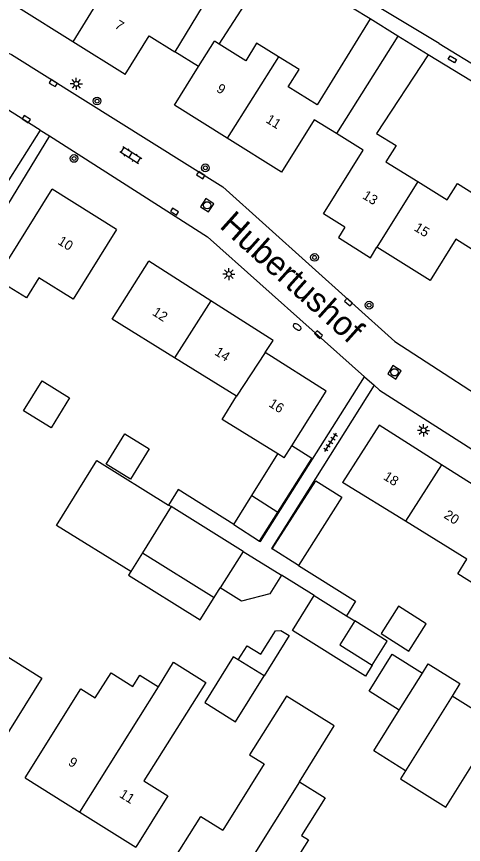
# Model space of a CAD drawing. Extents: x 136000 to 141014, y 402000 to 403500.
# Drawn here: x 138140.3 to 138186.5, y 402225.5 to 402311.2 of the extents above; entities that cross this region are included whole.
import ezdxf

# ---------------------------------------------------------------- set-up
doc = ezdxf.new("R2010")
doc.units = 0
for name, color, linetype in [('gg-afsc-erfafscheiding', 7, 'Continuous'), ('gg-afsc-muur', 7, 'Continuous'), ('gg-anno-huisnummerreeks BGT', 7, 'Continuous'), ('gg-anno-openbare ruimte label', 7, 'Continuous'), ('gg-bbg-bijgebouw', 7, 'Continuous'), ('gg-bbg-gedigitaliseerde bebouwing', 7, 'Continuous'), ('gg-bbg-gedigitaliseerde bijgebouw', 7, 'Continuous'), ('gg-bbg-hoofdgebouw', 7, 'Continuous'), ('gg-bbg-luifel en loopbrug', 7, 'Continuous'), ('gg-bbg-tussenscheiding', 7, 'Continuous'), ('gg-knt-verharding', 7, 'Continuous'), ('gt-symb-boom', 7, 'Continuous'), ('gt-symb-brandkraan', 7, 'Continuous'), ('gt-symb-klinker verharding', 7, 'Continuous'), ('gt-symb-kolk', 7, 'Continuous'), ('gt-symb-kolk center center', 7, 'Continuous'), ('gt-symb-lichtmast', 7, 'Continuous'), ('gt-symb-rioolschacht', 7, 'Continuous'), ('gt-symb-tegel verharding', 7, 'Continuous')]:
    doc.layers.add(name, color=color, linetype=linetype)

# ---------------------------------------------------------------- blocks, each defined once
blk = doc.blocks.new('gt0-KOLKCC')
at = {"layer": 'gt-symb-kolk center center'}
blk.add_lwpolyline([(-0.375, 0.2), (0.375, 0.2), (0.375, -0.2), (-0.375, -0.2)], close=True, dxfattribs=at)
blk = doc.blocks.new('gt0-RS')
at = {"layer": 'gt-symb-rioolschacht'}
blk.add_lwpolyline([(-0.5, -0.5), (0.5, -0.5), (0.5, 0.5), (-0.5, 0.5)], close=True, dxfattribs=at)
blk.add_circle((0, 0), 0.375, dxfattribs=at)
blk = doc.blocks.new('gt0-BOOM')
at = {"layer": 'gt-symb-boom'}
for radius in [0.4, 0.2]:
    blk.add_circle((0, 0), radius, dxfattribs=at)
blk = doc.blocks.new('gt0-KOLK')
at = {"layer": 'gt-symb-kolk'}
blk.add_lwpolyline([(0, 0), (0.375, 0), (0.375, 0.4), (-0.375, 0.4), (-0.375, 0), (0, 0)], dxfattribs=at)
blk = doc.blocks.new('gt0-BR')
at = {"layer": 'gt-symb-brandkraan'}
for centre, radius, start, end in [((-0.244, 0), 0.206, 107.56694, 252.43307), ((0.599, -2.664), 3, 106.89205, 107.56694), ((0, -0.691), 0.938, 73.10799, 106.89205), ((-0.599, -2.664), 3, 72.43309, 73.10799), ((0.244, 0), 0.206, 287.56695, 72.43309), ((0.599, 2.664), 3, 252.43307, 253.10797), ((0, 0.691), 0.938, 253.10797, 286.89206), ((-0.599, 2.664), 3, 286.89206, 287.56695)]:
    blk.add_arc(centre, radius, start, end, dxfattribs=at)
blk = doc.blocks.new('gt0-LMAST')
at = {"layer": 'gt-symb-lichtmast'}
for p, q in [((-0.182, 0.173), (-0.447, 0.438)), ((-0.005, 0.246), (-0.005, 0.621)), ((0.172, 0.173), (0.437, 0.438)), ((-0.255, -0.004), (-0.63, -0.004)), ((-0.182, -0.181), (-0.447, -0.446)), ((-0.005, -0.254), (-0.005, -0.629)), ((0.437, -0.446), (0.172, -0.181)), ((0.245, -0.004), (0.62, -0.004))]:
    blk.add_line(p, q, dxfattribs=at)
blk.add_circle((-0.005, -0.004), 0.25, dxfattribs=at)
blk = doc.blocks.new('gt0-TEG1')
at = {"layer": 'gt-symb-tegel verharding'}
for p, q in [((-1.125, 0), (1.125, 0)), ((-0.9, -0.25), (-0.9, 0.25)), ((-0.45, -0.25), (-0.45, 0.25)), ((0, -0.25), (0, 0.25)), ((0.45, -0.25), (0.45, 0.25)), ((0.9, -0.25), (0.9, 0.25))]:
    blk.add_line(p, q, dxfattribs=at)
blk = doc.blocks.new('gt0-KL1')
at = {"layer": 'gt-symb-klinker verharding'}
for p, q in [((-1.15, 0.3), (1.15, 0.3)), ((-1, -0.3), (-1, 0.3)), ((-0.5, 0.3), (-0.5, 0.45)), ((0, -0.3), (0, 0.3)), ((0.5, 0.3), (0.5, 0.45)), ((1, -0.3), (1, 0.3)), ((-1.15, -0.3), (1.15, -0.3)), ((-0.5, -0.45), (-0.5, -0.3)), ((0.5, -0.45), (0.5, -0.3))]:
    blk.add_line(p, q, dxfattribs=at)

msp = doc.modelspace()

# ---------------------------------------------------------------- linework, layer by layer
at = {"layer": 'gg-afsc-erfafscheiding'}
for p, q in [((138184.047, 402308.356), (138191.329, 402303.922)), ((138171.107, 402251.265), (138167.73, 402253.369))]:
    msp.add_line(p, q, dxfattribs=at)
for points in [[(138143.744, 402298.816), (138136.95, 402287.736), (138136.997, 402287.707)], [(138162.82, 402258.639), (138157.061, 402262.227), (138156.068, 402260.634)], [(138169.494, 402254.368), (138175.403, 402250.687), (138174.464, 402249.179)]]:
    msp.add_lwpolyline(points, dxfattribs=at)
at = {"layer": 'gg-afsc-muur'}
for p, q in [((138184.047, 402308.356), (138168.845, 402317.535)), ((138176.901, 402310.913), (138166.895, 402317.054)), ((138188.159, 402303.979), (138182.891, 402307.215))]:
    msp.add_line(p, q, dxfattribs=at)
at = {"layer": 'gg-bbg-bijgebouw'}
for p, q in [((138162.82, 402258.639), (138165.46, 402256.91)), ((138169.494, 402254.368), (138166.78, 402256.092))]:
    msp.add_line(p, q, dxfattribs=at)
for points in [[(138142.992, 402273.485), (138145.833, 402271.736), (138143.919, 402268.626), (138141.077, 402270.374), (138142.992, 402273.485)], [(138151.55, 402268.011), (138154.07, 402266.46), (138152.132, 402263.31), (138149.611, 402264.86), (138151.55, 402268.011)], [(138166.78, 402256.092), (138171.282, 402263.152), (138173.971, 402261.437), (138169.494, 402254.368)], [(138179.827, 402250.167), (138178.027, 402247.338), (138180.905, 402245.507), (138182.705, 402248.336), (138179.827, 402250.167)]]:
    msp.add_lwpolyline(points, dxfattribs=at)
at = {"layer": 'gg-bbg-gedigitaliseerde bebouwing'}
for p, q in [((138160.845, 402314.307), (138156.692, 402307.515)), ((138161.304, 402308.288), (138160.8, 402308.603)), ((138164.034, 402306.584), (138161.304, 402308.288)), ((138163.078, 402271.892), (138156.676, 402275.86)), ((138168.015, 402265.514), (138168.798, 402266.758)), ((138168.015, 402265.514), (138167.342, 402265.931)), ((138180.56, 402258.964), (138174.046, 402262.967)), ((138186.909, 402255.029), (138180.56, 402258.964))]:
    msp.add_line(p, q, dxfattribs=at)
for points in [[(138176.901, 402310.913), (138171.408, 402302.016), (138168.43, 402303.875), (138169.547, 402305.665), (138167.423, 402306.991)], [(138167.423, 402306.991), (138165.167, 402308.399), (138164.034, 402306.584)], [(138182.891, 402307.215), (138177.555, 402299.051), (138179.587, 402297.827), (138178.539, 402296.148), (138181.831, 402294.093)], [(138181.831, 402294.093), (138184.879, 402292.19), (138185.934, 402293.88), (138187.787, 402292.724), (138193.041, 402300.89)], [(138150.691, 402289.15), (138146.211, 402281.915), (138142.655, 402284.119), (138141.387, 402282.072), (138138.701, 402283.737)], [(138156.676, 402275.86), (138150.233, 402279.853), (138154.031, 402285.86)], [(138167.342, 402265.931), (138161.593, 402269.497), (138163.078, 402271.892)], [(138192.381, 402249.47), (138185.971, 402253.516), (138186.909, 402255.029)], [(138136.994, 402246.453), (138142.948, 402242.718), (138137.811, 402234.54)], [(138155.005, 402241.846), (138156.585, 402244.371), (138159.897, 402242.293), (138153.511, 402232.111), (138155.999, 402230.551), (138152.661, 402225.24)], [(138141.221, 402232.42), (138147.005, 402241.628), (138148.487, 402240.698), (138150.115, 402243.293), (138152.375, 402241.874), (138153.105, 402243.037), (138155.005, 402241.846)], [(138169.581, 402232.02), (138173.184, 402237.786), (138168.237, 402240.877), (138164.444, 402234.808), (138165.941, 402233.872), (138161.654, 402227.012)], [(138169.581, 402232.02), (138172.234, 402230.364), (138169.796, 402226.457), (138170.518, 402226.007), (138168.475, 402222.732)], [(138156.061, 402223.11), (138159.397, 402228.428), (138161.654, 402227.012)]]:
    msp.add_lwpolyline(points, dxfattribs=at)
at = {"layer": 'gg-bbg-gedigitaliseerde bijgebouw'}
for p, q in [((138162.82, 402258.639), (138164.665, 402261.615)), ((138164.665, 402261.615), (138167.367, 402259.909)), ((138156.332, 402260.469), (138156.068, 402260.634)), ((138163.762, 402255.841), (138156.332, 402260.469)), ((138165.46, 402256.91), (138167.367, 402259.909)), ((138153.357, 402255.686), (138152.157, 402253.759)), ((138153.357, 402255.686), (138160.774, 402251.065)), ((138163.762, 402255.841), (138161.393, 402252.06)), ((138160.774, 402251.065), (138161.393, 402252.06)), ((138165.942, 402242.953), (138163.263, 402244.623)), ((138179.915, 402239.416), (138182.31, 402243.253)), ((138185.371, 402240.863), (138180.559, 402233.151)), ((138180.559, 402233.151), (138180.035, 402232.312))]:
    msp.add_line(p, q, dxfattribs=at)
for points in [[(138152.157, 402253.759), (138144.472, 402258.521), (138148.646, 402265.257), (138156.068, 402260.634)], [(138175.31, 402248.653), (138173.754, 402246.162), (138177.112, 402244.07)], [(138177.112, 402244.07), (138178.665, 402246.557), (138175.31, 402248.653)], [(138163.263, 402244.623), (138162.748, 402244.944), (138159.801, 402240.215)], [(138182.31, 402243.253), (138182.905, 402244.207), (138186.182, 402242.162), (138185.371, 402240.863)], [(138159.801, 402240.215), (138162.996, 402238.225), (138165.942, 402242.953)], [(138180.035, 402232.312), (138184.735, 402229.379), (138190.071, 402237.93), (138185.371, 402240.863)], [(138180.559, 402233.151), (138177.282, 402235.196), (138179.915, 402239.416)]]:
    msp.add_lwpolyline(points, dxfattribs=at)
at = {"layer": 'gg-bbg-hoofdgebouw'}
for p, q in [((138179.768, 402309.143), (138176.901, 402310.913)), ((138182.891, 402307.215), (138179.768, 402309.143)), ((138151.581, 402305.17), (138146.161, 402308.556)), ((138159.171, 402306), (138160.8, 402308.603)), ((138150.691, 402289.15), (138144.011, 402293.29)), ((138160.446, 402281.76), (138154.031, 402285.86)), ((138172.351, 402272.4), (138166.051, 402276.4)), ((138168.798, 402266.758), (138172.351, 402272.4)), ((138177.841, 402268.9), (138174.046, 402262.967)), ((138184.276, 402264.805), (138177.841, 402268.9)), ((138141.221, 402232.42), (138146.883, 402228.867)), ((138146.883, 402228.867), (138152.661, 402225.24))]:
    msp.add_line(p, q, dxfattribs=at)
for points in [[(138146.161, 402308.556), (138140.551, 402312.06), (138142.691, 402315.5)], [(138151.581, 402305.17), (138154.055, 402309.151), (138156.692, 402307.515)], [(138162.104, 402298.593), (138156.661, 402301.99), (138159.171, 402306)], [(138173.417, 402299.055), (138171.111, 402300.49), (138167.731, 402295.08), (138162.104, 402298.593)], [(138174.285, 402289.364), (138172.071, 402290.74), (138176.171, 402297.34), (138173.417, 402299.055)], [(138136.997, 402287.707), (138139.541, 402286.115), (138144.011, 402293.29)], [(138174.285, 402289.364), (138173.615, 402288.297), (138176.925, 402286.219), (138177.603, 402287.3)], [(138188.109, 402286.662), (138185.771, 402288.12), (138183.121, 402283.87), (138177.603, 402287.3)], [(138166.051, 402276.4), (138166.861, 402277.66), (138160.446, 402281.76)], [(138189.901, 402259.45), (138190.711, 402260.71), (138184.276, 402264.805)]]:
    msp.add_lwpolyline(points, dxfattribs=at)
at = {"layer": 'gg-bbg-luifel en loopbrug'}
for p, q in [((138161.304, 402308.288), (138163.937, 402312.416)), ((138159.171, 402306), (138156.692, 402307.515)), ((138164.665, 402261.615), (138167.342, 402265.931)), ((138163.762, 402255.841), (138167.73, 402253.369)), ((138171.107, 402251.265), (138174.464, 402249.179)), ((138174.464, 402249.179), (138175.31, 402248.653))]:
    msp.add_line(p, q, dxfattribs=at)
for points in [[(138167.367, 402259.909), (138170.868, 402265.454), (138168.798, 402266.758)], [(138152.157, 402253.759), (138151.916, 402253.372), (138159.334, 402248.75), (138160.774, 402251.065)], [(138167.73, 402253.369), (138166.525, 402251.434), (138163.601, 402250.685), (138161.393, 402252.06)], [(138177.112, 402244.07), (138176.411, 402242.949), (138168.859, 402247.653), (138171.107, 402251.265)], [(138163.263, 402244.623), (138164.175, 402246.086), (138165.585, 402245.208), (138167.102, 402247.641), (138167.677, 402247.667), (138168.535, 402247.132), (138165.942, 402242.953)], [(138179.915, 402239.416), (138176.787, 402241.368), (138179.182, 402245.205), (138182.31, 402243.253)]]:
    msp.add_lwpolyline(points, dxfattribs=at)
at = {"layer": 'gg-bbg-tussenscheiding'}
for p, q in [((138150.253, 402315.213), (138146.161, 402308.556)), ((138179.768, 402309.143), (138173.417, 402299.055)), ((138167.423, 402306.991), (138162.104, 402298.593)), ((138181.831, 402294.093), (138177.603, 402287.3)), ((138160.446, 402281.76), (138156.676, 402275.86)), ((138166.051, 402276.4), (138163.078, 402271.892)), ((138184.276, 402264.805), (138180.56, 402258.964)), ((138156.332, 402260.469), (138153.357, 402255.686)), ((138146.883, 402228.867), (138155.005, 402241.846)), ((138169.581, 402232.02), (138161.774, 402219.527))]:
    msp.add_line(p, q, dxfattribs=at)
at = {"layer": 'gg-knt-verharding'}
for p, q in [((138142.79, 402299.411), (138139.133, 402293.624)), ((138142.79, 402299.411), (138143.744, 402298.816)), ((138176.313, 402273.911), (138177.3, 402273.03))]:
    msp.add_line(p, q, dxfattribs=at)
for points in [[(138117.574, 402307.9), (138135.221, 402308.42), (138137.608, 402308.181), (138139.81, 402307.23), (138161.671, 402293.54), (138179.461, 402277.56), (138192.321, 402269.2), (138194.7, 402268.57), (138199.695, 402268.918)], [(138142.79, 402299.411), (138138.53, 402302.07), (138135.491, 402303.24)], [(138143.744, 402298.816), (138160.101, 402288.39), (138176.313, 402273.911)], [(138165.46, 402256.91), (138165.553, 402256.855), (138176.313, 402273.911)], [(138177.3, 402273.03), (138166.689, 402256.154), (138166.78, 402256.092)], [(138177.3, 402273.03), (138177.871, 402272.52), (138198.211, 402259.53)]]:
    msp.add_lwpolyline(points, dxfattribs=at)

# ---------------------------------------------------------------- block references
at = {"layer": 'gt-symb-boom'}
for p in [(138148.668, 402302.414), (138146.293, 402296.48)]:
    msp.add_blockref('gt0-BOOM', p, dxfattribs=at)
at = {"layer": 'gt-symb-boom', "rotation": 116.87253899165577}
for p in [(138159.866, 402295.51), (138171.151, 402286.245), (138176.793, 402281.309)]:
    msp.add_blockref('gt0-BOOM', p, dxfattribs=at)
at = {"layer": 'gt-symb-brandkraan', "rotation": 147.40583672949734}
msp.add_blockref('gt0-BR', (138169.356, 402279.056), dxfattribs=at)
at = {"layer": 'gt-symb-klinker verharding', "rotation": -32.5458933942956}
msp.add_blockref('gt0-KL1', (138152.15, 402296.83), dxfattribs=at)
at = {"layer": 'gt-symb-kolk'}
for p, rotation in [((138144.037, 402304.111), -32.54589339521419), ((138141.244, 402300.37), -32.54589339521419), ((138159.276, 402294.576), -32.54589339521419), ((138156.562, 402290.81), -32.54589339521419), ((138174.542, 402281.473), -42.20433768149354), ((138171.437, 402278.116), -42.20433768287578)]:
    msp.add_blockref('gt0-KOLK', p, dxfattribs=dict(at, rotation=rotation))
at = {"layer": 'gt-symb-kolk center center', "rotation": -31.2294870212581}
msp.add_blockref('gt0-KOLKCC', (138185.4, 402306.728), dxfattribs=at)
at = {"layer": 'gt-symb-lichtmast'}
for p in [(138146.528, 402304.199), (138162.303, 402284.527), (138182.428, 402268.365)]:
    msp.add_blockref('gt0-LMAST', p, dxfattribs=at)
at = {"layer": 'gt-symb-rioolschacht', "rotation": -32.54589339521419}
for p in [(138160.05, 402291.635), (138179.412, 402274.361)]:
    msp.add_blockref('gt0-RS', p, dxfattribs=at)
at = {"layer": 'gt-symb-tegel verharding', "rotation": 57.040990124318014}
msp.add_blockref('gt0-TEG1', (138172.817, 402267.117), dxfattribs=at)

# ---------------------------------------------------------------- texts
at = {"layer": 'gg-anno-huisnummerreeks BGT'}
for s, rotation, p in [('7', 328, (138150.413, 402310.027)), ('9', 328, (138160.925, 402303.455)), ('11', 328, (138166.033, 402300.267)), ('13', 328.1, (138176.025, 402292.403)), ('15', 328.1, (138181.364, 402289.083)), ('10', 328.2, (138144.522, 402287.68)), ('12', 327.4, (138154.301, 402280.347)), ('14', 327.4, (138160.744, 402276.23)), ('16', 327.6, (138166.333, 402270.89)), ('18', 327.5, (138178.188, 402263.346)), ('20', 327.5, (138184.438, 402259.368)), ('9', 327.9, (138145.602, 402233.803)), ('11', 327.9, (138150.895, 402230.481))]:
    msp.add_text(s, height=1, rotation=rotation, dxfattribs=at).set_placement(p)
at = {"layer": 'gg-anno-openbare ruimte label'}
for s, rotation, p in [('Hubertushof', 318.1, (138161.224, 402289.38)), ('Van Heeswijkstraat', 328, (138120.079, 402227.974))]:
    msp.add_text(s, height=2.5, rotation=rotation, dxfattribs=at).set_placement(p)

doc.saveas('drawing.dxf')
